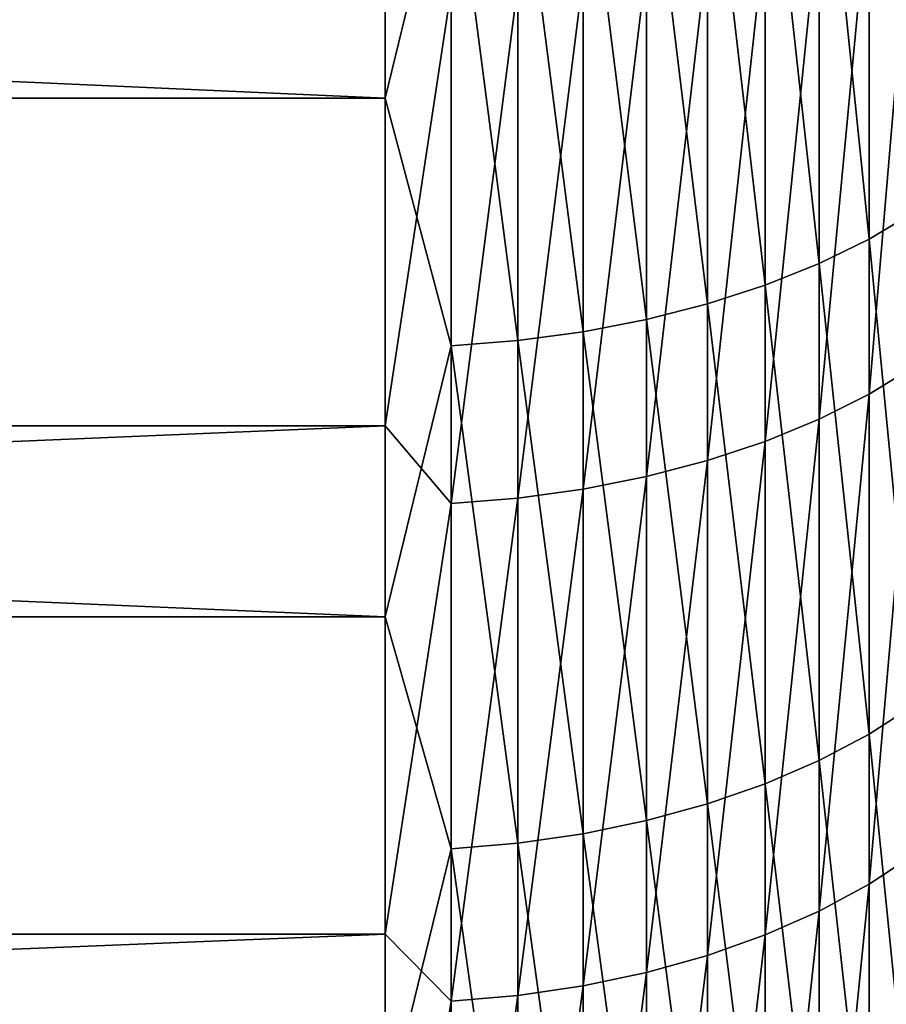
# Model space of a CAD drawing. Header units: metres. Extents: x -2 to 78, y -85 to 85.
# Tile 339 of 500: x 36.1 to 38, y 11.64 to 13.79. Entities that reach past the tile are written whole.
import ezdxf

# ---------------------------------------------------------------- set-up
doc = ezdxf.new("R2010")
doc.units = ezdxf.units.M
doc.layers.add('solid_20004802', color=7, linetype='CONTINUOUS')

msp = doc.modelspace()

# ---------------------------------------------------------------- linework, layer by layer
at = {"layer": 'solid_20004802'}
for points in [[(36.900002, 13.621408, -23.500183), (10.5, 13.621553, -23.500265), (10.5, 14.791835, -24.177383)], [(36.900002, 14.791826, -24.177399), (36.900002, 13.621408, -23.500183), (10.5, 14.791835, -24.177383)], [(37.044975, 14.214981, -23.845102), (36.900002, 13.621408, -23.500183), (36.900002, 14.791826, -24.177399)], [(38.058956, 14.4856, -23.376991), (38.058956, 13.37196, -22.696766), (37.95993, 14.430987, -23.471457)], [(37.95993, 14.430987, -23.471457), (37.95993, 13.312848, -22.788483), (37.850677, 14.381502, -23.557056)], [(38.058956, 13.37196, -22.696766), (37.95993, 13.312848, -22.788483), (37.95993, 14.430987, -23.471457)], [(37.850677, 14.381502, -23.557056), (37.850677, 13.259284, -22.871592), (37.732254, 14.33762, -23.632963)], [(37.95993, 13.312848, -22.788483), (37.850677, 13.259284, -22.871592), (37.850677, 14.381502, -23.557056)], [(37.732254, 14.33762, -23.632963), (37.732254, 13.211786, -22.94529), (37.605797, 14.299766, -23.698442)], [(37.850677, 13.259284, -22.871592), (37.732254, 13.211786, -22.94529), (37.732254, 14.33762, -23.632963)], [(37.605797, 14.299766, -23.698442), (37.605797, 13.170813, -23.008863), (37.472527, 14.268303, -23.752867)], [(37.732254, 13.211786, -22.94529), (37.605797, 13.170813, -23.008863), (37.605797, 14.299766, -23.698442)], [(37.472527, 14.268303, -23.752867), (37.472527, 13.136757, -23.061703), (37.333736, 14.243537, -23.795706)], [(37.605797, 13.170813, -23.008863), (37.472527, 13.136757, -23.061703), (37.472527, 14.268303, -23.752867)], [(37.333736, 14.243537, -23.795706), (37.333736, 13.10995, -23.103298), (37.190758, 14.225705, -23.826551)], [(37.472527, 13.136757, -23.061703), (37.333736, 13.10995, -23.103298), (37.333736, 14.243537, -23.795706)], [(37.044975, 14.214981, -23.845102), (37.044975, 13.079041, -23.151255), (36.900002, 13.621408, -23.500183)], [(37.190758, 14.225705, -23.826551), (37.190758, 13.09065, -23.133244), (37.044975, 14.214981, -23.845102)], [(37.190758, 13.09065, -23.133244), (37.044975, 13.079041, -23.151255), (37.044975, 14.214981, -23.845102)], [(37.333736, 13.10995, -23.103298), (37.190758, 13.09065, -23.133244), (37.190758, 14.225705, -23.826551)], [(38.058956, 14.137032, 23.171984), (37.95993, 14.081012, 23.265621), (37.95993, 12.973225, 22.565979)], [(38.058956, 13.033704, 22.475157), (38.058956, 14.137032, 23.171984), (37.95993, 12.973225, 22.565979)], [(37.95993, 14.081012, 23.265621), (37.850677, 14.03025, 23.350471), (37.850677, 12.918424, 22.648277)], [(37.95993, 12.973225, 22.565979), (37.95993, 14.081012, 23.265621), (37.850677, 12.918424, 22.648277)], [(36.900002, 14.052711, 23.758696), (10.5, 14.052639, 23.758635), (10.5, 12.903866, 23.045794)], [(36.900002, 12.903728, 23.045717), (36.900002, 14.052711, 23.758696), (10.5, 12.903866, 23.045794)], [(37.044975, 13.859434, 23.63599), (36.900002, 14.052711, 23.758696), (36.900002, 12.903728, 23.045717)], [(37.850677, 14.03025, 23.350471), (37.732254, 13.985236, 23.425711), (37.732254, 12.869827, 22.721254)], [(37.850677, 12.918424, 22.648277), (37.850677, 14.03025, 23.350471), (37.732254, 12.869827, 22.721254)], [(37.732254, 13.985236, 23.425711), (37.605797, 13.946405, 23.490618), (37.605797, 12.827906, 22.784208)], [(37.732254, 12.869827, 22.721254), (37.732254, 13.985236, 23.425711), (37.605797, 12.827906, 22.784208)], [(37.605797, 13.946405, 23.490618), (37.472527, 13.914131, 23.544563), (37.472527, 12.793063, 22.836533)], [(37.605797, 12.827906, 22.784208), (37.605797, 13.946405, 23.490618), (37.472527, 12.793063, 22.836533)], [(37.472527, 13.914131, 23.544563), (37.333736, 13.888726, 23.587029), (37.333736, 12.765635, 22.87772)], [(37.472527, 12.793063, 22.836533), (37.472527, 13.914131, 23.544563), (37.333736, 12.765635, 22.87772)], [(37.333736, 13.888726, 23.587029), (37.190758, 13.870435, 23.617601), (37.190758, 12.745889, 22.907375)], [(37.333736, 12.765635, 22.87772), (37.333736, 13.888726, 23.587029), (37.190758, 12.745889, 22.907375)], [(37.190758, 13.870435, 23.617601), (37.044975, 13.859434, 23.63599), (37.044975, 12.734013, 22.925209)], [(37.190758, 12.745889, 22.907375), (37.190758, 13.870435, 23.617601), (37.044975, 12.734013, 22.925209)], [(37.044975, 12.734013, 22.925209), (37.044975, 13.859434, 23.63599), (36.900002, 12.903728, 23.045717)], [(36.900002, 12.485628, -22.766352), (10.5, 12.485497, -22.766256), (10.5, 13.621553, -23.500265)], [(36.900002, 13.621408, -23.500183), (36.900002, 12.485628, -22.766352), (10.5, 13.621553, -23.500265)], [(37.044975, 13.079041, -23.151255), (36.900002, 12.485628, -22.766352), (36.900002, 13.621408, -23.500183)], [(38.058956, 13.37196, -22.696766), (38.058956, 12.292484, -21.963531), (37.95993, 13.312848, -22.788483)], [(37.95993, 13.312848, -22.788483), (37.95993, 12.229011, -22.052286), (37.850677, 13.259284, -22.871592)], [(38.058956, 12.292484, -21.963531), (37.95993, 12.229011, -22.052286), (37.95993, 13.312848, -22.788483)], [(37.850677, 13.259284, -22.871592), (37.850677, 12.171494, -22.13271), (37.732254, 13.211786, -22.94529)], [(37.95993, 12.229011, -22.052286), (37.850677, 12.171494, -22.13271), (37.850677, 13.259284, -22.871592)], [(37.732254, 13.211786, -22.94529), (37.732254, 12.120491, -22.204025), (37.605797, 13.170813, -23.008863)], [(37.850677, 12.171494, -22.13271), (37.732254, 12.120491, -22.204025), (37.732254, 13.211786, -22.94529)], [(37.605797, 13.170813, -23.008863), (37.605797, 12.076493, -22.265547), (37.472527, 13.136757, -23.061703)], [(37.732254, 12.120491, -22.204025), (37.605797, 12.076493, -22.265547), (37.605797, 13.170813, -23.008863)], [(37.472527, 13.136757, -23.061703), (37.472527, 12.039926, -22.316679), (37.333736, 13.10995, -23.103298)], [(37.605797, 12.076493, -22.265547), (37.472527, 12.039926, -22.316679), (37.472527, 13.136757, -23.061703)], [(37.333736, 13.10995, -23.103298), (37.333736, 12.01114, -22.35693), (37.190758, 13.09065, -23.133244)], [(37.472527, 12.039926, -22.316679), (37.333736, 12.01114, -22.35693), (37.333736, 13.10995, -23.103298)], [(37.190758, 13.09065, -23.133244), (37.190758, 11.990415, -22.385908), (37.044975, 13.079041, -23.151255)], [(37.333736, 12.01114, -22.35693), (37.190758, 11.990415, -22.385908), (37.190758, 13.09065, -23.133244)], [(37.044975, 13.079041, -23.151255), (37.044975, 11.97795, -22.403337), (36.900002, 12.485628, -22.766352)], [(37.190758, 11.990415, -22.385908), (37.044975, 11.97795, -22.403337), (37.044975, 13.079041, -23.151255)], [(38.058956, 13.033704, 22.475157), (37.95993, 12.973225, 22.565979), (37.95993, 11.900535, 21.813633)], [(38.058956, 11.96533, 21.72584), (38.058956, 13.033704, 22.475157), (37.95993, 11.900535, 21.813633)], [(37.95993, 12.973225, 22.565979), (37.850677, 12.918424, 22.648277), (37.850677, 11.841821, 21.893187)], [(37.95993, 11.900535, 21.813633), (37.95993, 12.973225, 22.565979), (37.850677, 11.841821, 21.893187)], [(37.850677, 12.918424, 22.648277), (37.732254, 12.869827, 22.721254), (37.732254, 11.789755, 21.963732)], [(37.850677, 11.841821, 21.893187), (37.850677, 12.918424, 22.648277), (37.732254, 11.789755, 21.963732)], [(36.900002, 12.903728, 23.045717), (10.5, 12.903866, 23.045794), (10.5, 11.791053, 22.277174)], [(36.900002, 11.791112, 22.277218), (36.900002, 12.903728, 23.045717), (10.5, 11.791053, 22.277174)], [(37.044975, 12.734013, 22.925209), (36.900002, 12.903728, 23.045717), (36.900002, 11.791112, 22.277218)], [(37.732254, 12.869827, 22.721254), (37.605797, 12.827906, 22.784208), (37.605797, 11.744841, 22.024588)], [(37.732254, 11.789755, 21.963732), (37.732254, 12.869827, 22.721254), (37.605797, 11.744841, 22.024588)], [(37.605797, 12.827906, 22.784208), (37.472527, 12.793063, 22.836533), (37.472527, 11.707511, 22.075167)], [(37.605797, 11.744841, 22.024588), (37.605797, 12.827906, 22.784208), (37.472527, 11.707511, 22.075167)], [(37.472527, 12.793063, 22.836533), (37.333736, 12.765635, 22.87772), (37.333736, 11.678126, 22.114981)], [(37.472527, 11.707511, 22.075167), (37.472527, 12.793063, 22.836533), (37.333736, 11.678126, 22.114981)], [(37.333736, 12.765635, 22.87772), (37.190758, 12.745889, 22.907375), (37.190758, 11.656969, 22.143646)], [(37.333736, 11.678126, 22.114981), (37.333736, 12.765635, 22.87772), (37.190758, 11.656969, 22.143646)], [(37.190758, 12.745889, 22.907375), (37.044975, 12.734013, 22.925209), (37.044975, 11.644245, 22.160887)], [(37.190758, 11.656969, 22.143646), (37.190758, 12.745889, 22.907375), (37.044975, 11.644245, 22.160887)], [(37.044975, 11.644245, 22.160887), (37.044975, 12.734013, 22.925209), (36.900002, 11.791112, 22.277218)], [(36.900002, 12.485628, -22.766352), (36.900002, 11.387223, -21.977674), (10.5, 12.485497, -22.766256)], [(36.900002, 11.387223, -21.977674), (10.5, 11.387223, -21.977652), (10.5, 12.485497, -22.766256)], [(37.044975, 11.97795, -22.403337), (36.900002, 11.387223, -21.977674), (36.900002, 12.485628, -22.766352)], [(38.058956, 12.292484, -21.963531), (38.058956, 11.249695, -21.178999), (37.95993, 12.229011, -22.052286)], [(37.95993, 12.229011, -22.052286), (37.95993, 11.182007, -21.264584), (37.850677, 12.171494, -22.13271)], [(38.058956, 11.249695, -21.178999), (37.95993, 11.182007, -21.264584), (37.95993, 12.229011, -22.052286)], [(37.850677, 12.171494, -22.13271), (37.850677, 11.120672, -21.342134), (37.732254, 12.120491, -22.204025)], [(37.95993, 11.182007, -21.264584), (37.850677, 11.120672, -21.342134), (37.850677, 12.171494, -22.13271)], [(37.732254, 12.120491, -22.204025), (37.732254, 11.066283, -21.410904), (37.605797, 12.076493, -22.265547)], [(37.850677, 11.120672, -21.342134), (37.732254, 11.066283, -21.410904), (37.732254, 12.120491, -22.204025)], [(37.605797, 12.076493, -22.265547), (37.605797, 11.019364, -21.470226), (37.472527, 12.039926, -22.316679)], [(37.732254, 11.066283, -21.410904), (37.605797, 11.019364, -21.470226), (37.605797, 12.076493, -22.265547)], [(37.472527, 12.039926, -22.316679), (37.472527, 10.980369, -21.519533), (37.333736, 12.01114, -22.35693)], [(37.605797, 11.019364, -21.470226), (37.472527, 10.980369, -21.519533), (37.472527, 12.039926, -22.316679)], [(37.333736, 12.01114, -22.35693), (37.333736, 10.949673, -21.558346), (37.190758, 11.990415, -22.385908)], [(37.472527, 10.980369, -21.519533), (37.333736, 10.949673, -21.558346), (37.333736, 12.01114, -22.35693)], [(37.190758, 11.990415, -22.385908), (37.190758, 10.927571, -21.58629), (37.044975, 11.97795, -22.403337)], [(37.333736, 10.949673, -21.558346), (37.190758, 10.927571, -21.58629), (37.190758, 11.990415, -22.385908)], [(37.044975, 11.97795, -22.403337), (37.044975, 10.914279, -21.603096), (36.900002, 11.387223, -21.977674)], [(37.190758, 10.927571, -21.58629), (37.044975, 10.914279, -21.603096), (37.044975, 11.97795, -22.403337)], [(38.058956, 11.96533, 21.72584), (37.95993, 11.900535, 21.813633), (37.95993, 10.865444, 21.01034)], [(38.058956, 10.934406, 20.925779), (38.058956, 11.96533, 21.72584), (37.95993, 10.865444, 21.01034)], [(37.95993, 11.900535, 21.813633), (37.850677, 11.841821, 21.893187), (37.850677, 10.802956, 21.086964)], [(37.95993, 10.865444, 21.01034), (37.95993, 11.900535, 21.813633), (37.850677, 10.802956, 21.086964)], [(37.850677, 11.841821, 21.893187), (37.732254, 11.789755, 21.963732), (37.732254, 10.747542, 21.154911)], [(37.850677, 10.802956, 21.086964), (37.850677, 11.841821, 21.893187), (37.732254, 10.747542, 21.154911)], [(36.900002, 11.791112, 22.277218), (10.5, 11.791053, 22.277174), (10.5, 10.717473, 21.454973)], [(36.900002, 10.717545, 21.455051), (36.900002, 11.791112, 22.277218), (10.5, 10.717473, 21.454973)], [(37.044975, 11.644245, 22.160887), (36.900002, 11.791112, 22.277218), (36.900002, 10.717545, 21.455051)], [(37.732254, 11.789755, 21.963732), (37.605797, 11.744841, 22.024588), (37.605797, 10.699741, 21.213526)], [(37.732254, 10.747542, 21.154911), (37.732254, 11.789755, 21.963732), (37.605797, 10.699741, 21.213526)], [(37.605797, 11.744841, 22.024588), (37.472527, 11.707511, 22.075167), (37.472527, 10.660011, 21.262241)], [(37.605797, 10.699741, 21.213526), (37.605797, 11.744841, 22.024588), (37.472527, 10.660011, 21.262241)], [(37.472527, 11.707511, 22.075167), (37.333736, 11.678126, 22.114981), (37.333736, 10.628736, 21.300591)], [(37.472527, 10.660011, 21.262241), (37.472527, 11.707511, 22.075167), (37.333736, 10.628736, 21.300591)], [(37.333736, 11.678126, 22.114981), (37.190758, 11.656969, 22.143646), (37.190758, 10.60622, 21.328201)], [(37.333736, 10.628736, 21.300591), (37.333736, 11.678126, 22.114981), (37.190758, 10.60622, 21.328201)], [(37.044975, 10.592678, 21.344807), (37.044975, 11.644245, 22.160887), (36.900002, 10.717545, 21.455051)], [(37.190758, 11.656969, 22.143646), (37.044975, 11.644245, 22.160887), (37.044975, 10.592678, 21.344807)], [(37.190758, 10.60622, 21.328201), (37.190758, 11.656969, 22.143646), (37.044975, 10.592678, 21.344807)]]:
    msp.add_3dface(points, dxfattribs=at)

doc.saveas('drawing.dxf')
